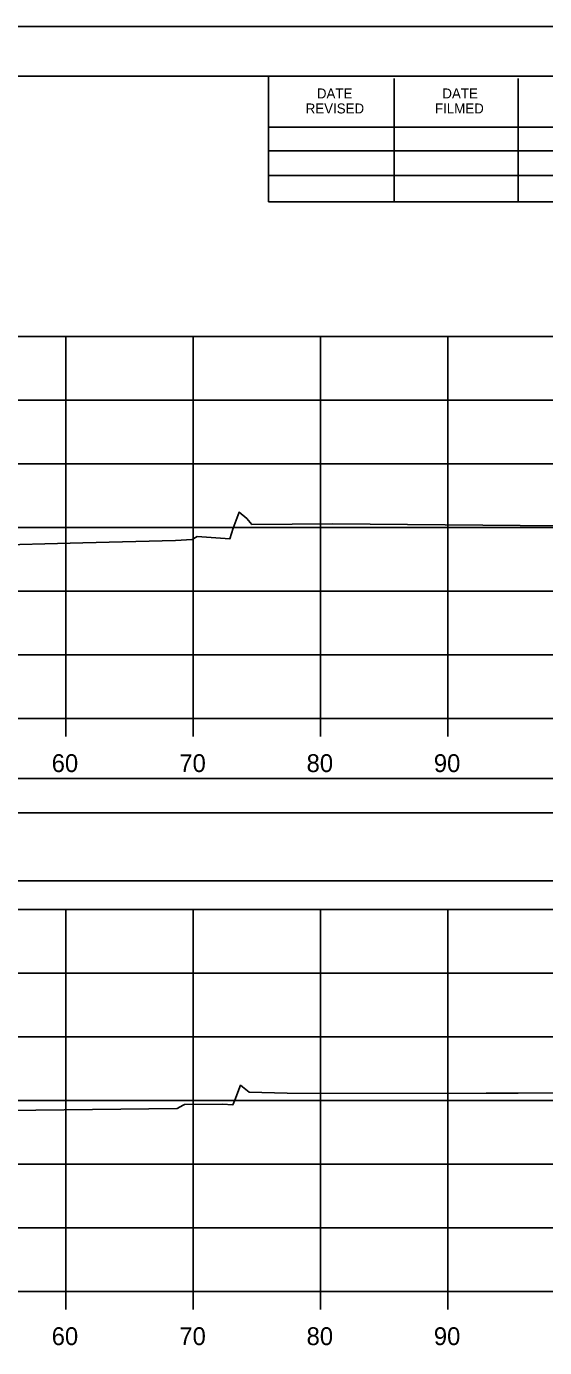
# Model space of a CAD drawing. Extents: x 1370538 to 1372872, y 376220 to 381127.
# Drawn here: x 1371432.2 to 1371472.9, y 378158.8 to 378262.5 of the extents above; entities that cross this region are included whole.
import ezdxf

# ---------------------------------------------------------------- set-up
doc = ezdxf.new("R2010")
doc.units = 0
for name, color, linetype in [('R_Border Notes', 7, 'Continuous'), ('R_Border PE', 7, 'Continuous'), ('R_Border Prem', 7, 'Continuous'), ('R_Dimension', 7, 'Continuous'), ('R_Grid', 7, 'Continuous'), ('R_Horz Alg Annot', 7, 'Continuous'), ('R_No Plot', 7, 'Continuous')]:
    doc.layers.add(name, color=color, linetype=linetype)

msp = doc.modelspace()

# ---------------------------------------------------------------- linework, layer by layer
at = {"layer": 'R_Border Notes'}
for p, q in [((1371217.29, 378258.65), (1371533.47, 378258.65)), ((1371451.21, 378248.77), (1371451.21, 378258.65)), ((1371461.07, 378248.77), (1371461.07, 378258.45)), ((1371470.83, 378248.77), (1371470.83, 378258.45)), ((1371451.21, 378254.63), (1371490.37, 378254.63)), ((1371451.21, 378252.77), (1371490.37, 378252.77)), ((1371451.21, 378248.77), (1371451.21, 378250.83)), ((1371451.21, 378250.83), (1371490.37, 378250.83)), ((1371533.47, 378248.77), (1371451.21, 378248.77))]:
    msp.add_line(p, q, dxfattribs=at)
at = {"layer": 'R_Border Prem'}
for p, q in [((1371225.29, 378208.19), (1371525.29, 378208.19)), ((1371435.29, 378206.79), (1371435.29, 378208.19)), ((1371445.29, 378206.79), (1371445.29, 378208.19)), ((1371455.29, 378206.79), (1371455.29, 378208.19)), ((1371465.29, 378206.79), (1371465.29, 378208.19)), ((1371225.29, 378163.19), (1371525.29, 378163.19)), ((1371435.29, 378161.79), (1371435.29, 378163.19)), ((1371445.29, 378161.79), (1371445.29, 378163.19)), ((1371455.29, 378161.79), (1371455.29, 378163.19)), ((1371465.29, 378161.79), (1371465.29, 378163.19))]:
    msp.add_line(p, q, dxfattribs=at)
at = {"layer": 'R_Dimension'}
for points in [[(1371428.66, 378221.79), (1371436.62, 378221.99), (1371443.91, 378222.18), (1371445.22, 378222.25), (1371445.61, 378222.48), (1371448.16, 378222.3), (1371448.44, 378223.13), (1371448.89, 378224.39), (1371449.5, 378223.9), (1371449.9, 378223.43), (1371456.24, 378223.48), (1371509.36, 378223.02), (1371515.17, 378223.04), (1371524.76, 378223.06), (1371525.2, 378222.76), (1371525.29, 378222.76)], [(1371428.46, 378177.39), (1371444.02, 378177.58), (1371444.5, 378177.82), (1371444.61, 378177.89), (1371447.58, 378177.9), (1371448.41, 378177.87), (1371448.56, 378178.23), (1371449.02, 378179.4), (1371449.16, 378179.28), (1371449.69, 378178.84), (1371452.67, 378178.77), (1371455.26, 378178.76), (1371468.3, 378178.78), (1371470.82, 378178.77), (1371485.69, 378178.79), (1371495.08, 378178.68), (1371509.23, 378178.7), (1371517.98, 378178.58), (1371525.29, 378178.6)]]:
    msp.add_lwpolyline(points, dxfattribs=at)
at = {"layer": 'R_Grid'}
for p, q in [((1371225.29, 378238.19), (1371525.29, 378238.19)), ((1371435.29, 378208.19), (1371435.29, 378238.19)), ((1371445.29, 378208.19), (1371445.29, 378238.19)), ((1371455.29, 378208.19), (1371455.29, 378238.19)), ((1371465.29, 378208.19), (1371465.29, 378238.19)), ((1371225.29, 378233.19), (1371525.29, 378233.19)), ((1371225.29, 378228.19), (1371525.29, 378228.19)), ((1371225.29, 378223.19), (1371525.29, 378223.19)), ((1371225.29, 378218.19), (1371525.29, 378218.19)), ((1371225.29, 378213.19), (1371525.29, 378213.19)), ((1371225.29, 378208.19), (1371525.29, 378208.19)), ((1371225.29, 378193.19), (1371525.29, 378193.19)), ((1371435.29, 378163.19), (1371435.29, 378193.19)), ((1371445.29, 378163.19), (1371445.29, 378193.19)), ((1371455.29, 378163.19), (1371455.29, 378193.19)), ((1371465.29, 378163.19), (1371465.29, 378193.19)), ((1371225.29, 378188.19), (1371525.29, 378188.19)), ((1371225.29, 378183.19), (1371525.29, 378183.19)), ((1371225.29, 378178.19), (1371525.29, 378178.19)), ((1371225.29, 378173.19), (1371525.29, 378173.19)), ((1371225.29, 378168.19), (1371525.29, 378168.19)), ((1371225.29, 378163.19), (1371525.29, 378163.19))]:
    msp.add_line(p, q, dxfattribs=at)
at = {"layer": 'R_Horz Alg Annot'}
for points in [[(1371218, 378200.78), (1371533.13, 378200.78), (1371533.13, 378203.49), (1371218, 378203.49)], [(1371218, 378195.46), (1371533.13, 378195.46), (1371533.13, 378200.78), (1371218, 378200.78)]]:
    msp.add_lwpolyline(points, close=True, dxfattribs=at)
at = {"layer": 'R_No Plot'}
msp.add_line((1371204.89, 378262.54), (1371538.22, 378262.54), dxfattribs=at)
for points in [[(1371204.88, 378262.54), (1371538.22, 378262.54), (1371538.22, 378049.21), (1371204.88, 378049.21)], [(1371451.21, 378258.65), (1371451.21, 378248.77), (1371486.94, 378248.77), (1371486.94, 378245.85), (1371510.14, 378245.85), (1371510.14, 378221.52), (1371533.47, 378221.52), (1371533.47, 378053.19), (1371217.29, 378053.19), (1371217.29, 378258.65)]]:
    msp.add_lwpolyline(points, close=True, dxfattribs=at)

# ---------------------------------------------------------------- texts
at = {"layer": 'R_Border Notes'}
for s, p in [('DATE', (1371455.01, 378256.89)), ('DATE', (1371464.87, 378256.89)), ('REVISED', (1371454.13, 378255.71)), ('FILMED', (1371464.29, 378255.71))]:
    msp.add_text(s, height=0.782, rotation=360, dxfattribs=at).set_placement(p)
at = {"layer": 'R_Border PE'}
for s, p in [('60', (1371434.17, 378203.99)), ('70', (1371444.2, 378203.99)), ('80', (1371454.2, 378203.99)), ('90', (1371464.2, 378203.99)), ('60', (1371434.17, 378158.99)), ('70', (1371444.2, 378158.99)), ('80', (1371454.2, 378158.99)), ('90', (1371464.2, 378158.99))]:
    msp.add_text(s, height=1.4, dxfattribs=at).set_placement(p)

doc.saveas('drawing.dxf')
